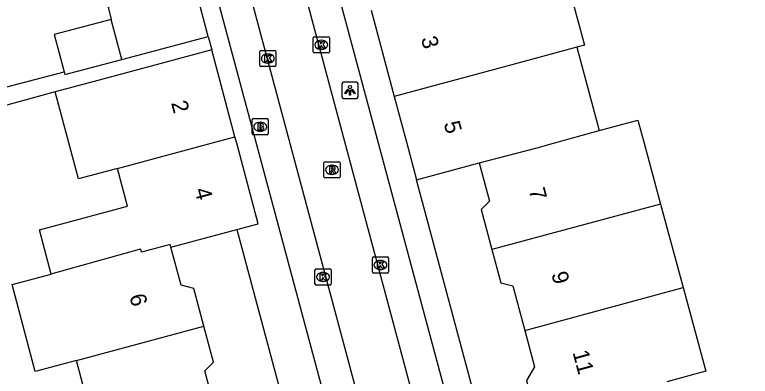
# Model space of a CAD drawing. Extents: x 162542 to 163144, y 380786 to 381511.
# Drawn here: x 162664.65 to 162710.18, y 380985.59 to 381007.95 of the extents above; entities that cross this region are included whole.
import ezdxf

# ---------------------------------------------------------------- set-up
doc = ezdxf.new("R2010")
doc.units = 0
for name, color, linetype in [('IMGEO_Brandkraan', 7, 'Continuous'), ('IMGEO_Kolk', 7, 'Continuous'), ('IMGEO_Lichtpunt', 7, 'Continuous'), ('IMGEO_Pand', 7, 'Continuous'), ('IMGEO_Pand_nummerreeks', 7, 'Continuous'), ('IMGEO_Rijbaan_lokaal_open', 7, 'Continuous'), ('IMGEO_Rioolput', 7, 'Continuous'), ('IMGEO_Voetpad_open', 7, 'Continuous')]:
    doc.layers.add(name, color=color, linetype=linetype)

msp = doc.modelspace()

# ---------------------------------------------------------------- linework, layer by layer
at = {"layer": 'IMGEO_Brandkraan'}
for p, q in [((162679.344, 381000.597), (162679.344, 381001.449)), ((162679.419, 381001.523), (162680.271, 381001.523)), ((162680.345, 381001.449), (162680.345, 381000.597)), ((162679.832, 381001.303), (162679.857, 381001.303)), ((162680.271, 381000.523), (162679.419, 381000.523)), ((162679.855, 381000.743), (162679.83, 381000.743))]:
    msp.add_line(p, q, dxfattribs=at)
for points in [[(162679.344, 381000.597), (162679.344, 381001.449)], [(162679.419, 381001.523), (162680.271, 381001.523)], [(162680.345, 381001.449), (162680.345, 381000.597)], [(162679.692, 381001.223), (162679.692, 381000.823), (162679.905, 381000.823)], [(162679.923, 381001.223), (162679.692, 381001.223)], [(162679.871, 381001.142), (162679.817, 381001.142), (162679.817, 381001.066)], [(162679.817, 381001.066), (162679.87, 381001.066)], [(162679.879, 381000.99), (162679.817, 381000.99), (162679.817, 381000.909)], [(162680.271, 381000.523), (162679.419, 381000.523)], [(162679.817, 381000.909), (162679.879, 381000.909)]]:
    msp.add_lwpolyline(points, dxfattribs=at)
for centre, radius, start, end in [((162679.421, 381001.447), 0.0765, 91.552, 178.448), ((162679.421, 381001.447), 0.0765, 91.552, 178.448), ((162680.269, 381001.447), 0.0765, 1.552, 88.448), ((162680.269, 381001.447), 0.0765, 1.552, 88.448), ((162679.872, 381001.104), 0.0379, 267.8285, 90.9355), ((162679.88, 381000.949), 0.0404, 269.8759, 90.5077), ((162679.927, 381001.078), 0.145, 59.4692, 91.5367), ((162679.952, 381001.125), 0.0922, 285.5137, 58.1501), ((162679.957, 381000.933), 0.105, 301.3115, 78.989), ((162679.421, 381000.599), 0.0765, 181.552, 268.448), ((162679.421, 381000.599), 0.0765, 181.552, 268.448), ((162679.911, 381001.074), 0.251, 268.6676, 293.5347), ((162680.269, 381000.599), 0.0765, 271.552, 358.448), ((162680.269, 381000.599), 0.0765, 271.552, 358.448)]:
    msp.add_arc(centre, radius, start, end, dxfattribs=at)
for centre, major_axis, ratio, start_param, end_param in [((162679.831, 381001.023), (-0.387, 0.002), 0.722429, 4.712389, 7.853982), ((162679.856, 381001.023), (-0.39, 0.002), 0.717154, 1.570796, 4.712389)]:
    msp.add_ellipse(centre, major_axis=major_axis, ratio=ratio, start_param=start_param, end_param=end_param, dxfattribs=at)
at = {"layer": 'IMGEO_Kolk'}
for p, q in [((162683.124, 381005.662), (162683.124, 381006.514)), ((162683.199, 381006.588), (162684.051, 381006.588)), ((162684.125, 381006.514), (162684.125, 381005.662)), ((162683.612, 381006.368), (162683.637, 381006.368)), ((162679.814, 381004.813), (162679.814, 381005.665)), ((162679.889, 381005.739), (162680.741, 381005.739)), ((162680.302, 381005.519), (162680.327, 381005.519)), ((162680.815, 381005.665), (162680.815, 381004.813)), ((162684.051, 381005.588), (162683.199, 381005.588)), ((162683.635, 381005.808), (162683.61, 381005.808)), ((162680.741, 381004.739), (162679.889, 381004.739)), ((162680.325, 381004.959), (162680.3, 381004.959)), ((162686.784, 380992.048), (162686.784, 380992.9)), ((162686.859, 380992.974), (162687.711, 380992.974)), ((162687.785, 380992.9), (162687.785, 380992.048)), ((162687.272, 380992.754), (162687.297, 380992.754)), ((162683.233, 380991.309), (162683.233, 380992.161)), ((162683.308, 380992.235), (162684.16, 380992.235)), ((162683.721, 380992.015), (162683.746, 380992.015)), ((162684.234, 380992.161), (162684.234, 380991.309)), ((162687.711, 380991.974), (162686.859, 380991.974)), ((162687.295, 380992.194), (162687.27, 380992.194)), ((162683.744, 380991.455), (162683.719, 380991.455)), ((162684.16, 380991.235), (162683.308, 380991.235))]:
    msp.add_line(p, q, dxfattribs=at)
for points in [[(162683.124, 381005.662), (162683.124, 381006.514)], [(162683.199, 381006.588), (162684.051, 381006.588)], [(162684.125, 381006.514), (162684.125, 381005.662)], [(162683.445, 381006.288), (162683.568, 381006.288), (162683.568, 381006.137), (162683.698, 381006.288), (162683.862, 381006.288), (162683.716, 381006.137), (162683.869, 381005.888), (162683.717, 381005.888), (162683.632, 381006.052), (162683.568, 381005.985), (162683.568, 381005.888), (162683.445, 381005.888), (162683.445, 381006.288)], [(162679.814, 381004.813), (162679.814, 381005.665)], [(162679.889, 381005.739), (162680.741, 381005.739)], [(162680.815, 381005.665), (162680.815, 381004.813)], [(162684.051, 381005.588), (162683.199, 381005.588)], [(162680.135, 381005.439), (162680.258, 381005.439), (162680.258, 381005.288), (162680.388, 381005.439), (162680.552, 381005.439), (162680.406, 381005.288), (162680.559, 381005.039), (162680.407, 381005.039), (162680.322, 381005.203), (162680.258, 381005.136), (162680.258, 381005.039), (162680.135, 381005.039), (162680.135, 381005.439)], [(162680.741, 381004.739), (162679.889, 381004.739)], [(162686.784, 380992.048), (162686.784, 380992.9)], [(162686.859, 380992.974), (162687.711, 380992.974)], [(162687.785, 380992.9), (162687.785, 380992.048)], [(162687.105, 380992.674), (162687.228, 380992.674), (162687.228, 380992.523), (162687.358, 380992.674), (162687.522, 380992.674), (162687.376, 380992.523), (162687.529, 380992.274), (162687.377, 380992.274), (162687.292, 380992.438), (162687.228, 380992.371), (162687.228, 380992.274), (162687.105, 380992.274), (162687.105, 380992.674)], [(162683.233, 380991.309), (162683.233, 380992.161)], [(162683.308, 380992.235), (162684.16, 380992.235)], [(162683.554, 380991.935), (162683.677, 380991.935), (162683.677, 380991.784), (162683.807, 380991.935), (162683.971, 380991.935), (162683.825, 380991.784), (162683.978, 380991.535), (162683.826, 380991.535), (162683.741, 380991.699), (162683.677, 380991.632), (162683.677, 380991.535), (162683.554, 380991.535), (162683.554, 380991.935)], [(162684.234, 380992.161), (162684.234, 380991.309)], [(162687.711, 380991.974), (162686.859, 380991.974)], [(162684.16, 380991.235), (162683.308, 380991.235)]]:
    msp.add_lwpolyline(points, dxfattribs=at)
for centre, start, end in [((162683.201, 381006.512), 91.552, 178.448), ((162683.201, 381006.512), 91.552, 178.448), ((162684.049, 381006.512), 1.552, 88.448), ((162684.049, 381006.512), 1.552, 88.448), ((162679.891, 381005.663), 91.552, 178.448), ((162679.891, 381005.663), 91.552, 178.448), ((162680.739, 381005.663), 1.552, 88.448), ((162680.739, 381005.663), 1.552, 88.448), ((162683.201, 381005.664), 181.552, 268.448), ((162683.201, 381005.664), 181.552, 268.448), ((162684.049, 381005.664), 271.552, 358.448), ((162684.049, 381005.664), 271.552, 358.448), ((162679.891, 381004.815), 181.552, 268.448), ((162679.891, 381004.815), 181.552, 268.448), ((162680.739, 381004.815), 271.552, 358.448), ((162680.739, 381004.815), 271.552, 358.448), ((162686.861, 380992.898), 91.552, 178.448), ((162686.861, 380992.898), 91.552, 178.448), ((162687.709, 380992.898), 1.552, 88.448), ((162687.709, 380992.898), 1.552, 88.448), ((162683.31, 380992.159), 91.552, 178.448), ((162683.31, 380992.159), 91.552, 178.448), ((162684.158, 380992.159), 1.552, 88.448), ((162684.158, 380992.159), 1.552, 88.448), ((162686.861, 380992.05), 181.552, 268.448), ((162686.861, 380992.05), 181.552, 268.448), ((162687.709, 380992.05), 271.552, 358.448), ((162687.709, 380992.05), 271.552, 358.448), ((162683.31, 380991.311), 181.552, 268.448), ((162683.31, 380991.311), 181.552, 268.448), ((162684.158, 380991.311), 271.552, 358.448), ((162684.158, 380991.311), 271.552, 358.448)]:
    msp.add_arc(centre, 0.0765, start, end, dxfattribs=at)
for centre, major_axis, ratio, start_param, end_param in [((162683.611, 381006.088), (-0.387, 0.002), 0.722429, 4.712389, 7.853982), ((162683.636, 381006.088), (-0.39, 0.002), 0.717154, 1.570796, 4.712389), ((162680.301, 381005.239), (-0.387, 0.002), 0.722429, 4.712389, 7.853982), ((162680.326, 381005.239), (-0.39, 0.002), 0.717154, 1.570796, 4.712389), ((162687.271, 380992.474), (-0.387, 0.002), 0.722429, 4.712389, 7.853982), ((162687.296, 380992.474), (-0.39, 0.002), 0.717154, 1.570796, 4.712389), ((162683.72, 380991.735), (-0.387, 0.002), 0.722429, 4.712389, 7.853982), ((162683.745, 380991.735), (-0.39, 0.002), 0.717154, 1.570796, 4.712389)]:
    msp.add_ellipse(centre, major_axis=major_axis, ratio=ratio, start_param=start_param, end_param=end_param, dxfattribs=at)
at = {"layer": 'IMGEO_Lichtpunt'}
for p, q in [((162685.804, 381003.768), (162684.996, 381003.768)), ((162685.804, 381003.768), (162684.996, 381003.768)), ((162684.902, 381003.673), (162684.902, 381002.866)), ((162684.902, 381003.673), (162684.902, 381002.866)), ((162685.898, 381002.866), (162685.898, 381003.673)), ((162685.898, 381002.866), (162685.898, 381003.673)), ((162684.996, 381002.772), (162685.804, 381002.772)), ((162684.996, 381002.772), (162685.804, 381002.772))]:
    msp.add_line(p, q, dxfattribs=at)
for points in [[(162685.276, 381003.337), (162685.315, 381003.309), (162685.127, 381003.047), (162685.089, 381003.074), (162685.276, 381003.337)], [(162685.378, 381003.289), (162685.425, 381003.289), (162685.425, 381002.967), (162685.378, 381002.967), (162685.378, 381003.289)], [(162685.488, 381003.309), (162685.526, 381003.336), (162685.713, 381003.074), (162685.674, 381003.046), (162685.488, 381003.309)]]:
    msp.add_lwpolyline(points, dxfattribs=at)
msp.add_circle((162685.401, 381003.471), 0.0994, dxfattribs=at)
for centre, start, end in [((162684.996, 381003.673), 90, 180), ((162684.996, 381003.673), 90, 180), ((162685.804, 381003.673), 0, 90), ((162685.804, 381003.673), 0, 90), ((162684.996, 381002.866), 180, 270), ((162684.996, 381002.866), 180, 270), ((162685.804, 381002.866), 270, 0), ((162685.804, 381002.866), 270, 360)]:
    msp.add_arc(centre, 0.0946, start, end, dxfattribs=at)
at = {"layer": 'IMGEO_Pand'}
for points in [[(162698.469, 381011.4), (162699.906, 381006.061), (162699.433, 381005.933)], [(162675.768, 381009.823), (162670.428, 381008.407), (162670.626, 381007.662)], [(162676.622, 381006.605), (162675.768, 381009.823)], [(162686.701, 381008.232), (162688.141, 381002.884)], [(162670.626, 381007.662), (162667.093, 381006.732), (162667.703, 381004.417)], [(162671.282, 381005.188), (162670.626, 381007.662)], [(162671.282, 381005.188), (162676.622, 381006.605)], [(162676.84, 381005.768), (162672.011, 381004.474), (162669.565, 381003.818), (162667.15, 381003.17)], [(162678.28, 381000.395), (162676.84, 381005.768)], [(162699.433, 381005.933), (162695.418, 381004.849), (162688.141, 381002.884)], [(162699.433, 381005.933), (162700.737, 381001.103), (162700.823, 381000.783)], [(162667.703, 381004.417), (162667.747, 381004.25), (162671.282, 381005.188)], [(162671.006, 380998.446), (162668.591, 380997.798), (162667.15, 381003.17)], [(162688.141, 381002.884), (162688.917, 381000), (162689.525, 380997.741)], [(162700.823, 381000.783), (162703.221, 381001.429), (162703.607, 381000), (162704.622, 380996.243)], [(162693.395, 380998.782), (162696.894, 380999.703), (162697.994, 381000), (162700.823, 381000.783)], [(162671.006, 380998.446), (162676.806, 381000), (162678.28, 381000.395)], [(162678.39, 380994.661), (162679.722, 380995.018), (162678.386, 381000), (162678.28, 381000.395)], [(162689.525, 380997.741), (162693.395, 380998.782)], [(162693.395, 380998.782), (162694.031, 380996.417), (162693.515, 380995.899), (162694.182, 380993.423)], [(162666.91, 380991.911), (162666.176, 380994.648), (162671.632, 380996.111), (162671.006, 380998.446)], [(162704.622, 380996.243), (162694.182, 380993.423)], [(162704.622, 380996.243), (162706.019, 380991.073)], [(162674.32, 380993.569), (162678.39, 380994.661)], [(162674.32, 380993.569), (162674.273, 380993.744), (162672.501, 380993.268), (162672.449, 380993.462), (162672.35, 380993.435), (162667.023, 380991.941), (162666.91, 380991.911)], [(162676.357, 380988.694), (162675.735, 380991.011), (162674.949, 380991.222), (162674.32, 380993.569)], [(162694.182, 380993.423), (162694.732, 380991.379), (162695.472, 380991.182), (162696.214, 380988.425)], [(162668.463, 380986.573), (162665.923, 380985.89), (162664.48, 380991.258), (162666.91, 380991.911)], [(162696.214, 380988.425), (162706.019, 380991.073)], [(162706.019, 380991.073), (162707.416, 380985.901), (162705.004, 380985.252)], [(162668.463, 380986.573), (162676.357, 380988.694)], [(162677.085, 380983.453), (162676.422, 380985.926), (162676.956, 380986.46), (162676.357, 380988.694)], [(162696.214, 380988.425), (162696.818, 380986.179), (162696.332, 380985.335), (162696.94, 380983.074)], [(162669.823, 380981.502), (162668.463, 380986.573)]]:
    msp.add_lwpolyline(points, dxfattribs=at)
at = {"layer": 'IMGEO_Rijbaan_lokaal_open'}
for points in [[(162680.356, 381017.674), (162690.365, 380980.343), (162694.675, 380964.261)], [(162677.185, 381016.781), (162691.493, 380963.402)]]:
    msp.add_lwpolyline(points, dxfattribs=at)
at = {"layer": 'IMGEO_Rioolput'}
for p, q in [((162683.787, 380997.931), (162683.787, 380998.783)), ((162683.862, 380998.857), (162684.714, 380998.857)), ((162684.788, 380998.783), (162684.788, 380997.931)), ((162684.275, 380998.637), (162684.3, 380998.637)), ((162684.714, 380997.857), (162683.862, 380997.857)), ((162684.298, 380998.077), (162684.273, 380998.077))]:
    msp.add_line(p, q, dxfattribs=at)
for points in [[(162683.787, 380997.931), (162683.787, 380998.783)], [(162683.862, 380998.857), (162684.714, 380998.857)], [(162684.788, 380998.783), (162684.788, 380997.931)], [(162684.376, 380998.555), (162684.124, 380998.557), (162684.124, 380998.157)], [(162684.124, 380998.157), (162684.248, 380998.157), (162684.248, 380998.319), (162684.259, 380998.319)], [(162684.302, 380998.476), (162684.248, 380998.476), (162684.248, 380998.395)], [(162684.248, 380998.395), (162684.3, 380998.395)], [(162684.306, 380998.29), (162684.377, 380998.157), (162684.517, 380998.157), (162684.452, 380998.283)], [(162684.714, 380997.857), (162683.862, 380997.857)]]:
    msp.add_lwpolyline(points, dxfattribs=at)
for centre, radius, start, end in [((162683.864, 380998.781), 0.0765, 91.552, 178.448), ((162683.864, 380998.781), 0.0765, 91.552, 178.448), ((162684.712, 380998.781), 0.0765, 1.552, 88.448), ((162684.712, 380998.781), 0.0765, 1.552, 88.448), ((162684.258, 380998.266), 0.0533, 26.0293, 88.6989), ((162684.284, 380998.584), 0.19, 274.7715, 282.9687), ((162684.308, 380998.38), 0.0964, 77.0061, 93.1865), ((162684.322, 380998.437), 0.0378, 276.6634, 79.6772), ((162684.375, 380998.445), 0.109, 350.3612, 89.416), ((162684.373, 380998.445), 0.112, 277.5842, 350.9817), ((162684.357, 380998.23), 0.108, 29.5134, 73.7905), ((162683.864, 380997.933), 0.0765, 181.552, 268.448), ((162683.864, 380997.933), 0.0765, 181.552, 268.448), ((162684.712, 380997.933), 0.0765, 271.552, 358.448), ((162684.712, 380997.933), 0.0765, 271.552, 358.448)]:
    msp.add_arc(centre, radius, start, end, dxfattribs=at)
for centre, major_axis, ratio, start_param, end_param in [((162684.274, 380998.357), (-0.387, 0.002), 0.722429, 4.712389, 7.853982), ((162684.299, 380998.357), (-0.39, 0.002), 0.717154, 1.570796, 4.712389)]:
    msp.add_ellipse(centre, major_axis=major_axis, ratio=ratio, start_param=start_param, end_param=end_param, dxfattribs=at)
at = {"layer": 'IMGEO_Voetpad_open'}
for points in [[(162710.745, 380904.452), (162712.676, 380904.954), (162703.077, 380940.669), (162692.302, 380980.894), (162682.481, 381017.441)], [(162675.433, 381015.533), (162689.141, 380964.447), (162696.752, 380936.051), (162705.116, 380904.731), (162707.037, 380905.267)], [(162676.622, 381006.605), (162676.84, 381005.768)], [(162664.17, 381003.49), (162667.703, 381004.417)], [(162667.15, 381003.17), (162650.142, 380998.5)], [(162706.249, 380935.475), (162689.525, 380997.741)], [(162678.39, 380994.661), (162695.145, 380932.305)]]:
    msp.add_lwpolyline(points, dxfattribs=at)

# ---------------------------------------------------------------- texts
at = {"layer": 'IMGEO_Pand_nummerreeks'}
for s, rotation, p in [('3', 285.0686, (162689.783, 381006.479)), ('2', 285.0077, (162674.32, 381002.499)), ('5', 285.0617, (162691.194, 381001.233)), ('4', 285.0113, (162675.762, 380997.123)), ('7', 285.1121, (162696.456, 380997.112)), ('9', 285.1121, (162697.856, 380991.926)), ('6', 285.0399, (162671.735, 380990.553)), ('11', 285.1121, (162699.168, 380987.074))]:
    msp.add_text(s, height=1, rotation=rotation, dxfattribs=at).set_placement(p)

doc.saveas('drawing.dxf')
